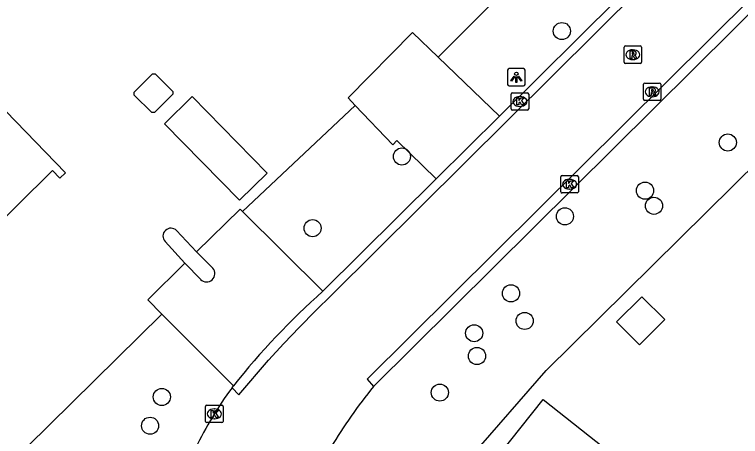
# Model space of a CAD drawing. Extents: x 155018 to 156648, y 383980 to 385733.
# Drawn here: x 155761.72 to 155803.19, y 385163.79 to 385187.89 of the extents above; entities that cross this region are included whole.
import ezdxf

# ---------------------------------------------------------------- set-up
doc = ezdxf.new("R2010")
doc.units = 0
for name, color, linetype in [('IMGEO_Berm_groen', 7, 'Continuous'), ('IMGEO_Boom', 7, 'Continuous'), ('IMGEO_Groenvoorziening', 7, 'Continuous'), ('IMGEO_Hek', 7, 'Continuous'), ('IMGEO_Kolk', 7, 'Continuous'), ('IMGEO_Lage_trafo', 7, 'Continuous'), ('IMGEO_Lichtpunt', 7, 'Continuous'), ('IMGEO_Pand', 7, 'Continuous'), ('IMGEO_Rijbaan_lokaal_gesloten', 7, 'Continuous'), ('IMGEO_Rijbaan_lokaal_open', 7, 'Continuous'), ('IMGEO_Rioolput', 7, 'Continuous'), ('IMGEO_Verkeerseiland_open', 7, 'Continuous')]:
    doc.layers.add(name, color=color, linetype=linetype)

msp = doc.modelspace()

# ---------------------------------------------------------------- linework, layer by layer
at = {"layer": 'IMGEO_Berm_groen'}
for points in [[(155785.923, 385185.449), (155786.596, 385186.149), (155795.849, 385195.461), (155795.004, 385196.3), (155798.609, 385199.882)], [(155774.745, 385176.636), (155781.183, 385182.706)]]:
    msp.add_lwpolyline(points, dxfattribs=at)
at = {"layer": 'IMGEO_Boom'}
for centre in [(155792.986, 385186.95), (155802.462, 385180.585), (155783.849, 385179.782), (155797.735, 385177.833), (155798.247, 385176.969), (155793.16, 385176.363), (155778.747, 385175.69), (155790.079, 385171.965), (155790.86, 385170.391), (155787.978, 385169.688), (155788.135, 385168.385), (155786.016, 385166.298), (155770.133, 385166.048), (155769.464, 385164.404)]:
    msp.add_circle(centre, 0.489, dxfattribs=at)
at = {"layer": 'IMGEO_Groenvoorziening'}
for points in [[(155789.896, 385153.314), (155784.393, 385157.57), (155787.844, 385162.687), (155792.091, 385167.556), (155804.286, 385179.612), (155814.132, 385189.36)], [(155750.886, 385151.839), (155770.14, 385170.78)]]:
    msp.add_lwpolyline(points, dxfattribs=at)
at = {"layer": 'IMGEO_Hek'}
msp.add_lwpolyline([(155784.393, 385157.57), (155787.844, 385162.687), (155792.091, 385167.556), (155804.286, 385179.612)], dxfattribs=at)
at = {"layer": 'IMGEO_Kolk'}
for p, q in [((155790.09, 385182.501), (155790.09, 385183.353)), ((155790.165, 385183.427), (155791.017, 385183.427)), ((155790.578, 385183.207), (155790.603, 385183.207)), ((155791.091, 385183.353), (155791.091, 385182.501)), ((155791.017, 385182.427), (155790.165, 385182.427)), ((155790.601, 385182.647), (155790.576, 385182.647)), ((155792.926, 385177.773), (155792.926, 385178.625)), ((155793.001, 385178.699), (155793.853, 385178.699)), ((155793.927, 385178.625), (155793.927, 385177.773)), ((155793.414, 385178.479), (155793.439, 385178.479)), ((155793.437, 385177.919), (155793.412, 385177.919)), ((155793.853, 385177.699), (155793.001, 385177.699)), ((155772.632, 385164.655), (155772.632, 385165.507)), ((155772.707, 385165.581), (155773.559, 385165.581)), ((155773.12, 385165.361), (155773.145, 385165.361)), ((155773.633, 385165.507), (155773.633, 385164.655)), ((155773.559, 385164.581), (155772.707, 385164.581)), ((155773.143, 385164.801), (155773.118, 385164.801))]:
    msp.add_line(p, q, dxfattribs=at)
for points in [[(155790.09, 385182.501), (155790.09, 385183.353)], [(155790.165, 385183.427), (155791.017, 385183.427)], [(155791.091, 385183.353), (155791.091, 385182.501)], [(155790.411, 385183.127), (155790.534, 385183.127), (155790.534, 385182.976), (155790.664, 385183.127), (155790.828, 385183.127), (155790.682, 385182.976), (155790.835, 385182.727), (155790.683, 385182.727), (155790.598, 385182.891), (155790.534, 385182.824), (155790.534, 385182.727), (155790.411, 385182.727), (155790.411, 385183.127)], [(155791.017, 385182.427), (155790.165, 385182.427)], [(155792.926, 385177.773), (155792.926, 385178.625)], [(155793.001, 385178.699), (155793.853, 385178.699)], [(155793.927, 385178.625), (155793.927, 385177.773)], [(155793.247, 385178.399), (155793.37, 385178.399), (155793.37, 385178.248), (155793.5, 385178.399), (155793.664, 385178.399), (155793.518, 385178.248), (155793.671, 385177.999), (155793.519, 385177.999), (155793.434, 385178.163), (155793.37, 385178.096), (155793.37, 385177.999), (155793.247, 385177.999), (155793.247, 385178.399)], [(155793.853, 385177.699), (155793.001, 385177.699)], [(155772.632, 385164.655), (155772.632, 385165.507)], [(155772.707, 385165.581), (155773.559, 385165.581)], [(155773.633, 385165.507), (155773.633, 385164.655)], [(155772.953, 385165.281), (155773.076, 385165.281), (155773.076, 385165.13), (155773.206, 385165.281), (155773.37, 385165.281), (155773.224, 385165.13), (155773.377, 385164.881), (155773.225, 385164.881), (155773.14, 385165.045), (155773.076, 385164.978), (155773.076, 385164.881), (155772.953, 385164.881), (155772.953, 385165.281)], [(155773.559, 385164.581), (155772.707, 385164.581)]]:
    msp.add_lwpolyline(points, dxfattribs=at)
for centre, start, end in [((155790.167, 385183.351), 91.552, 178.448), ((155790.167, 385183.351), 91.552, 178.448), ((155791.015, 385183.351), 1.552, 88.448), ((155791.015, 385183.351), 1.552, 88.448), ((155790.167, 385182.503), 181.552, 268.448), ((155790.167, 385182.503), 181.552, 268.448), ((155791.015, 385182.503), 271.552, 358.448), ((155791.015, 385182.503), 271.552, 358.448), ((155793.003, 385178.623), 91.552, 178.448), ((155793.003, 385178.623), 91.552, 178.448), ((155793.851, 385178.623), 1.552, 88.448), ((155793.851, 385178.623), 1.552, 88.448), ((155793.003, 385177.775), 181.552, 268.448), ((155793.003, 385177.775), 181.552, 268.448), ((155793.851, 385177.775), 271.552, 358.448), ((155793.851, 385177.775), 271.552, 358.448), ((155772.709, 385165.505), 91.552, 178.448), ((155772.709, 385165.505), 91.552, 178.448), ((155773.557, 385165.505), 1.552, 88.448), ((155773.557, 385165.505), 1.552, 88.448), ((155772.709, 385164.657), 181.552, 268.448), ((155772.709, 385164.657), 181.552, 268.448), ((155773.557, 385164.657), 271.552, 358.448), ((155773.557, 385164.657), 271.552, 358.448)]:
    msp.add_arc(centre, 0.0765, start, end, dxfattribs=at)
for centre, major_axis, ratio, start_param, end_param in [((155790.577, 385182.927), (-0.387, 0.002), 0.722429, 4.712389, 7.853982), ((155790.602, 385182.927), (-0.39, 0.002), 0.717154, 1.570796, 4.712389), ((155793.413, 385178.199), (-0.387, 0.002), 0.722429, 4.712389, 7.853982), ((155793.438, 385178.199), (-0.39, 0.002), 0.717154, 1.570796, 4.712389), ((155773.119, 385165.081), (-0.387, 0.002), 0.722429, 4.712389, 7.853982), ((155773.144, 385165.081), (-0.39, 0.002), 0.717154, 1.570796, 4.712389)]:
    msp.add_ellipse(centre, major_axis=major_axis, ratio=ratio, start_param=start_param, end_param=end_param, dxfattribs=at)
at = {"layer": 'IMGEO_Lage_trafo'}
for points in [[(155770.764, 385183.497), (155770.76, 385183.339), (155769.725, 385182.301), (155769.563, 385182.304), (155768.56, 385183.285), (155768.56, 385183.459), (155769.596, 385184.504), (155769.76, 385184.499), (155770.764, 385183.497)], [(155798.868, 385170.464), (155797.425, 385169.022), (155796.114, 385170.333), (155797.557, 385171.775), (155798.868, 385170.464)]]:
    msp.add_lwpolyline(points, dxfattribs=at)
at = {"layer": 'IMGEO_Lichtpunt'}
for p, q in [((155789.886, 385184.713), (155789.886, 385183.906)), ((155789.886, 385184.713), (155789.886, 385183.906)), ((155790.788, 385184.808), (155789.98, 385184.808)), ((155790.788, 385184.808), (155789.98, 385184.808)), ((155790.882, 385183.906), (155790.882, 385184.713)), ((155790.882, 385183.906), (155790.882, 385184.713)), ((155789.98, 385183.812), (155790.788, 385183.812)), ((155789.98, 385183.812), (155790.788, 385183.812))]:
    msp.add_line(p, q, dxfattribs=at)
for points in [[(155790.26, 385184.377), (155790.299, 385184.349), (155790.111, 385184.087), (155790.073, 385184.114), (155790.26, 385184.377)], [(155790.362, 385184.329), (155790.409, 385184.329), (155790.409, 385184.007), (155790.362, 385184.007), (155790.362, 385184.329)], [(155790.472, 385184.349), (155790.51, 385184.376), (155790.697, 385184.114), (155790.658, 385184.086), (155790.472, 385184.349)]]:
    msp.add_lwpolyline(points, dxfattribs=at)
msp.add_circle((155790.385, 385184.511), 0.0994, dxfattribs=at)
for centre, start, end in [((155789.98, 385184.713), 90, 180), ((155789.98, 385184.713), 90, 180), ((155790.788, 385184.713), 0, 90), ((155790.788, 385184.713), 0, 90), ((155789.98, 385183.906), 180, 270), ((155789.98, 385183.906), 180, 270), ((155790.788, 385183.906), 270, 0), ((155790.788, 385183.906), 270, 360)]:
    msp.add_arc(centre, 0.0946, start, end, dxfattribs=at)
at = {"layer": 'IMGEO_Pand'}
for points in [[(155776.152, 385178.841), (155774.574, 385177.294), (155770.295, 385181.659), (155771.873, 385183.206), (155776.152, 385178.841)], [(155761.219, 385182.365), (155764.623, 385178.857), (155764.307, 385178.551), (155763.889, 385178.983), (155759.843, 385174.983), (155759.103, 385174.252), (155753.649, 385168.861), (155754.071, 385168.434), (155753.758, 385168.125), (155742.349, 385179.732), (155740.332, 385181.784), (155740.131, 385181.989), (155739.245, 385181.09), (155739.384, 385180.854)], [(155795.838, 385162.802), (155790.873, 385156.568), (155786.975, 385159.673), (155791.919, 385165.905), (155795.838, 385162.802)]]:
    msp.add_lwpolyline(points, dxfattribs=at)
at = {"layer": 'IMGEO_Rijbaan_lokaal_gesloten'}
for points in [[(155938.093, 385322.175), (155932.53, 385316.573), (155928.611, 385312.69), (155781.871, 385167.06), (155782.23, 385166.644)], [(155774.146, 385166.575), (155774.529, 385166.175), (155776.232, 385168.14), (155777.109, 385169.098), (155778.004, 385170.042), (155778.915, 385170.968), (155779.843, 385171.879), (155918.452, 385309.471), (155918.973, 385310.039)]]:
    msp.add_lwpolyline(points, dxfattribs=at)
for centre, radius, start, end in [((155805.625, 385147.623), 30.152, 140.8875, 148.9739), ((155791.365, 385153.81), 21.435, 143.4498, 154.2626)]:
    msp.add_arc(centre, radius, start, end, dxfattribs=at)
at = {"layer": 'IMGEO_Rijbaan_lokaal_open'}
for points in [[(155802.949, 385195.514), (155789.425, 385182.087)], [(155782.23, 385166.644), (155809.645, 385193.856)], [(155781.183, 385182.706), (155780.773, 385183.138), (155784.453, 385186.861), (155785.923, 385185.449)], [(155789.425, 385182.087), (155785.923, 385185.449)], [(155781.183, 385182.706), (155783.321, 385180.456), (155783.567, 385180.705), (155785.811, 385178.499)], [(155785.811, 385178.499), (155789.425, 385182.087)], [(155779.334, 385172.083), (155785.811, 385178.499)], [(155772.114, 385174.339), (155774.603, 385176.777), (155774.745, 385176.636)], [(155779.334, 385172.083), (155774.745, 385176.636)], [(155772.114, 385174.339), (155773.042, 385173.405)], [(155770.14, 385170.78), (155769.334, 385171.588), (155771.445, 385173.686)], [(155772.353, 385172.764), (155771.445, 385173.686)], [(155770.14, 385170.78), (155774.23, 385166.682)], [(155774.146, 385166.575), (155774.188, 385166.628), (155774.23, 385166.682)]]:
    msp.add_lwpolyline(points, dxfattribs=at)
for centre, radius, start, end in [((155772.69, 385173.092), 0.471, 224.2416, 41.6246), ((155806.706, 385141.104), 41.34, 131.4628, 141.7761)]:
    msp.add_arc(centre, radius, start, end, dxfattribs=at)
at = {"layer": 'IMGEO_Rioolput'}
for p, q in [((155796.612, 385186.098), (155797.464, 385186.098)), ((155796.537, 385185.172), (155796.537, 385186.024)), ((155797.025, 385185.878), (155797.05, 385185.878)), ((155797.538, 385186.024), (155797.538, 385185.172)), ((155797.048, 385185.318), (155797.023, 385185.318)), ((155797.464, 385185.098), (155796.612, 385185.098)), ((155797.644, 385183.055), (155797.644, 385183.907)), ((155797.719, 385183.981), (155798.571, 385183.981)), ((155798.132, 385183.761), (155798.157, 385183.761)), ((155798.645, 385183.907), (155798.645, 385183.055)), ((155798.155, 385183.201), (155798.13, 385183.201)), ((155798.571, 385182.981), (155797.719, 385182.981))]:
    msp.add_line(p, q, dxfattribs=at)
for points in [[(155796.612, 385186.098), (155797.464, 385186.098)], [(155796.537, 385185.172), (155796.537, 385186.024)], [(155797.126, 385185.796), (155796.874, 385185.798), (155796.874, 385185.398)], [(155797.052, 385185.717), (155796.998, 385185.717), (155796.998, 385185.636)], [(155797.538, 385186.024), (155797.538, 385185.172)], [(155796.874, 385185.398), (155796.998, 385185.398), (155796.998, 385185.56), (155797.009, 385185.56)], [(155796.998, 385185.636), (155797.05, 385185.636)], [(155797.056, 385185.531), (155797.127, 385185.398), (155797.267, 385185.398), (155797.202, 385185.524)], [(155797.464, 385185.098), (155796.612, 385185.098)], [(155797.644, 385183.055), (155797.644, 385183.907)], [(155797.719, 385183.981), (155798.571, 385183.981)], [(155798.233, 385183.679), (155797.981, 385183.681), (155797.981, 385183.281)], [(155798.159, 385183.6), (155798.105, 385183.6), (155798.105, 385183.519)], [(155798.645, 385183.907), (155798.645, 385183.055)], [(155797.981, 385183.281), (155798.105, 385183.281), (155798.105, 385183.443), (155798.116, 385183.443)], [(155798.105, 385183.519), (155798.157, 385183.519)], [(155798.163, 385183.414), (155798.234, 385183.281), (155798.374, 385183.281), (155798.309, 385183.407)], [(155798.571, 385182.981), (155797.719, 385182.981)]]:
    msp.add_lwpolyline(points, dxfattribs=at)
for centre, radius, start, end in [((155796.614, 385186.022), 0.0765, 91.552, 178.448), ((155796.614, 385186.022), 0.0765, 91.552, 178.448), ((155797.462, 385186.022), 0.0765, 1.552, 88.448), ((155797.462, 385186.022), 0.0765, 1.552, 88.448), ((155797.058, 385185.621), 0.0964, 77.0061, 93.1865), ((155797.072, 385185.678), 0.0378, 276.6634, 79.6772), ((155797.125, 385185.686), 0.109, 350.3612, 89.416), ((155797.123, 385185.686), 0.112, 277.5842, 350.9817), ((155797.008, 385185.507), 0.0533, 26.0293, 88.6989), ((155797.034, 385185.825), 0.19, 274.7715, 282.9687), ((155797.107, 385185.471), 0.108, 29.5134, 73.7905), ((155796.614, 385185.174), 0.0765, 181.552, 268.448), ((155796.614, 385185.174), 0.0765, 181.552, 268.448), ((155797.462, 385185.174), 0.0765, 271.552, 358.448), ((155797.462, 385185.174), 0.0765, 271.552, 358.448), ((155797.721, 385183.905), 0.0765, 91.552, 178.448), ((155797.721, 385183.905), 0.0765, 91.552, 178.448), ((155798.165, 385183.504), 0.0964, 77.0061, 93.1865), ((155798.179, 385183.561), 0.0378, 276.6634, 79.6772), ((155798.232, 385183.569), 0.109, 350.3612, 89.416), ((155798.569, 385183.905), 0.0765, 1.552, 88.448), ((155798.569, 385183.905), 0.0765, 1.552, 88.448), ((155798.115, 385183.39), 0.0533, 26.0293, 88.6989), ((155798.141, 385183.708), 0.19, 274.7715, 282.9687), ((155798.23, 385183.569), 0.112, 277.5842, 350.9817), ((155798.214, 385183.354), 0.108, 29.5134, 73.7905), ((155797.721, 385183.057), 0.0765, 181.552, 268.448), ((155797.721, 385183.057), 0.0765, 181.552, 268.448), ((155798.569, 385183.057), 0.0765, 271.552, 358.448), ((155798.569, 385183.057), 0.0765, 271.552, 358.448)]:
    msp.add_arc(centre, radius, start, end, dxfattribs=at)
for centre, major_axis, ratio, start_param, end_param in [((155797.024, 385185.598), (-0.387, 0.002), 0.722429, 4.712389, 7.853982), ((155797.049, 385185.598), (-0.39, 0.002), 0.717154, 1.570796, 4.712389), ((155798.131, 385183.481), (-0.387, 0.002), 0.722429, 4.712389, 7.853982), ((155798.156, 385183.481), (-0.39, 0.002), 0.717154, 1.570796, 4.712389)]:
    msp.add_ellipse(centre, major_axis=major_axis, ratio=ratio, start_param=start_param, end_param=end_param, dxfattribs=at)
at = {"layer": 'IMGEO_Verkeerseiland_open'}
for points in [[(155770.976, 385175.556), (155772.114, 385174.339)], [(155771.445, 385173.686), (155770.316, 385174.928)]]:
    msp.add_lwpolyline(points, dxfattribs=at)
msp.add_arc((155770.655, 385175.233), 0.456, 45.1998, 221.9538, dxfattribs=at)

doc.saveas('drawing.dxf')
